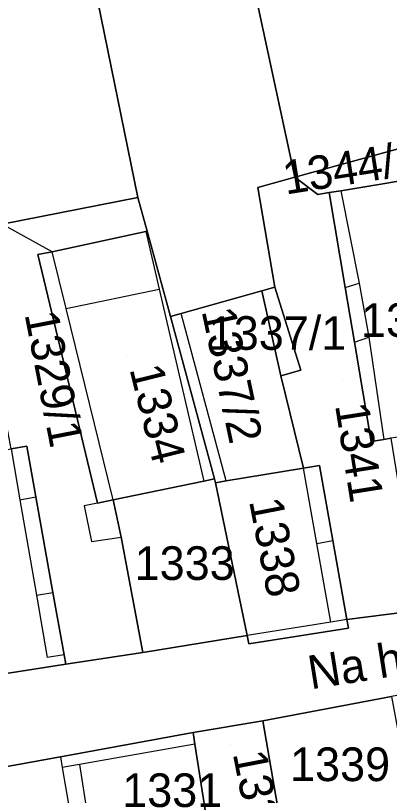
# Model space of a CAD drawing. Extents: x -263943 to -261149, y -1236934 to -1230686.
# Drawn here: x -263012.89 to -262990.66, y -1235315.1 to -1235268.74 of the extents above; entities that cross this region are included whole.
import ezdxf

# ---------------------------------------------------------------- set-up
doc = ezdxf.new("R2010")
doc.units = 0
for name, color, linetype in [('body_kn', 7, 'Continuous'), ('kladpar_druhypozemkov', 7, 'Continuous'), ('kladpar_hranice', 7, 'Continuous'), ('kladpar_parcelnecisla', 7, 'Continuous'), ('kladpar_plochy', 7, 'Continuous'), ('popisy', 7, 'Continuous'), ('zappar_hrandruhpozemk', 7, 'Continuous')]:
    doc.layers.add(name, color=color, linetype=linetype)

msp = doc.modelspace()

# ---------------------------------------------------------------- linework, layer by layer
at = {"layer": 'body_kn'}
for p, q in [((-262996.28, -1235278.35), (-262996.28, -1235278.35)), ((-262998.49, -1235278.95), (-262998.49, -1235278.95)), ((-262998.49, -1235278.95), (-262998.49, -1235278.95)), ((-262994.24, -1235279.26), (-262994.24, -1235279.26)), ((-262993.55, -1235279.15), (-262993.55, -1235279.15)), ((-263005.62, -1235279.55), (-263005.62, -1235279.55)), ((-262994.92, -1235279.37), (-262994.92, -1235279.37)), ((-263005.15, -1235281.58), (-263005.15, -1235281.58)), ((-263005.15, -1235281.58), (-263005.15, -1235281.58)), ((-263005.07, -1235281.56), (-263005.07, -1235281.56)), ((-263011.56, -1235282.95), (-263011.56, -1235282.95)), ((-263010.71, -1235282.78), (-263010.71, -1235282.78)), ((-263010.71, -1235282.78), (-263010.71, -1235282.78)), ((-262997.46, -1235284.89), (-262997.46, -1235284.89)), ((-262993.29, -1235284.91), (-262993.29, -1235284.91)), ((-262993.29, -1235284.91), (-262993.29, -1235284.91)), ((-262992.45, -1235284.65), (-262992.45, -1235284.65)), ((-263004.35, -1235285), (-263004.35, -1235285)), ((-263004.35, -1235285), (-263004.35, -1235285)), ((-262998.24, -1235285.11), (-262998.24, -1235285.11)), ((-263009.88, -1235286.16), (-263009.88, -1235286.16)), ((-263003.68, -1235286.63), (-263003.68, -1235286.63)), ((-263003.03, -1235286.45), (-263003.03, -1235286.45)), ((-262992.74, -1235288.16), (-262992.74, -1235288.16)), ((-262992.74, -1235288.16), (-262992.74, -1235288.16)), ((-262991.88, -1235287.86), (-262991.88, -1235287.86)), ((-262995.92, -1235289.81), (-262995.92, -1235289.81)), ((-262997.11, -1235290.15), (-262997.11, -1235290.15)), ((-262991.75, -1235294.07), (-262991.75, -1235294.07)), ((-262990.99, -1235293.95), (-262990.99, -1235293.95)), ((-263012.22, -1235294.33), (-263012.22, -1235294.33)), ((-262994.81, -1235295.49), (-262994.81, -1235295.49)), ((-262995.76, -1235295.65), (-262995.76, -1235295.65)), ((-263001.7, -1235296.41), (-263001.7, -1235296.41)), ((-263001.05, -1235296.27), (-263001.05, -1235296.27)), ((-263000.36, -1235296.4), (-263000.36, -1235296.4)), ((-263001, -1235296.51), (-263001, -1235296.51)), ((-263011.68, -1235297.35), (-263011.68, -1235297.35)), ((-263012.63, -1235297.53), (-263012.63, -1235297.53)), ((-263012.63, -1235297.53), (-263012.63, -1235297.53)), ((-263008.81, -1235297.88), (-263008.81, -1235297.88)), ((-263008.02, -1235297.72), (-263008.02, -1235297.72)), ((-263008.02, -1235297.72), (-263008.02, -1235297.72)), ((-263007.09, -1235297.53), (-263007.09, -1235297.53)), ((-263007.09, -1235297.53), (-263007.09, -1235297.53)), ((-263006.6, -1235299.74), (-263006.6, -1235299.74)), ((-263008.38, -1235300), (-263008.38, -1235300)), ((-262994.97, -1235300.12), (-262994.97, -1235300.12)), ((-262994.97, -1235300.12), (-262994.97, -1235300.12)), ((-262994.02, -1235299.94), (-262994.02, -1235299.94)), ((-263011.65, -1235303.19), (-263011.65, -1235303.19)), ((-263011.65, -1235303.19), (-263011.65, -1235303.19)), ((-263010.67, -1235303.03), (-263010.67, -1235303.03)), ((-262994.14, -1235304.8), (-262994.14, -1235304.8)), ((-262993.18, -1235304.65), (-262993.18, -1235304.65)), ((-262993.18, -1235304.65), (-262993.18, -1235304.65)), ((-262993.09, -1235305.16), (-262993.09, -1235305.16)), ((-262999.12, -1235305.59), (-262999.12, -1235305.59)), ((-262999.12, -1235305.59), (-262999.12, -1235305.59)), ((-262999.02, -1235306.09), (-262999.02, -1235306.09)), ((-263005.31, -1235306.61), (-263005.31, -1235306.61)), ((-263011.01, -1235306.9), (-263011.01, -1235306.9)), ((-263010, -1235306.74), (-263010, -1235306.74)), ((-263010, -1235306.74), (-263010, -1235306.74)), ((-263009.9, -1235307.29), (-263009.9, -1235307.29)), ((-262998.18, -1235310.67), (-262998.18, -1235310.67)), ((-262998.18, -1235310.67), (-262998.18, -1235310.67)), ((-263002.33, -1235311.36), (-263002.33, -1235311.36)), ((-263002.22, -1235312.05), (-263002.22, -1235312.05)), ((-263002.22, -1235312.05), (-263002.22, -1235312.05)), ((-263010.22, -1235312.81), (-263010.22, -1235312.81)), ((-263010.22, -1235312.81), (-263010.22, -1235312.81)), ((-263010.11, -1235313.45), (-263010.11, -1235313.45)), ((-263010.11, -1235313.45), (-263010.11, -1235313.45)), ((-263009.09, -1235313.27), (-263009.09, -1235313.27))]:
    msp.add_line(p, q, dxfattribs=at)
at = {"layer": 'kladpar_druhypozemkov'}
for p, q in [((-262997.49, -1235286.83), (-262997.49, -1235286.83)), ((-263006.3, -1235288.99), (-263006.3, -1235288.99)), ((-262993.47, -1235290.37), (-262993.47, -1235290.37)), ((-262998.76, -1235290.67), (-262998.76, -1235290.67)), ((-263003.25, -1235300.06), (-263003.25, -1235300.06)), ((-262996.63, -1235299.83), (-262996.63, -1235299.83)), ((-263000.1, -1235312.09), (-263000.1, -1235312.09)), ((-262993.86, -1235312.55), (-262993.86, -1235312.55)), ((-263003.99, -1235313.78), (-263003.99, -1235313.78))]:
    msp.add_line(p, q, dxfattribs=at)
at = {"layer": 'kladpar_hranice'}
for points in [[(-262988.92, -1235269.02), (-262987.6, -1235275.97), (-262996.28, -1235278.35), (-263006.03, -1235233.06), (-263011.48, -1235208.23), (-263006.63, -1235207.32), (-263004.01, -1235204.52), (-262997.46, -1235232.12), (-262988.92, -1235269.02)], [(-262998.49, -1235278.95), (-262997.46, -1235284.89), (-262998.24, -1235285.11), (-263003.03, -1235286.45), (-263003.68, -1235286.63), (-263005.07, -1235281.56), (-263005.62, -1235279.55), (-263014.94, -1235234), (-263020.1, -1235209.84), (-263011.48, -1235208.23), (-263006.03, -1235233.06), (-262996.28, -1235278.35), (-262998.49, -1235278.95)], [(-263022.5, -1235235.28), (-263027.25, -1235212.09), (-263020.1, -1235209.84), (-263014.94, -1235234), (-263005.62, -1235279.55), (-263013.69, -1235281.13), (-263022.5, -1235235.28)], [(-262987.6, -1235275.97), (-262987.2, -1235278.09), (-262987.7, -1235278.17), (-262987.73, -1235278.18), (-262993.55, -1235279.15), (-262994.24, -1235279.26), (-262994.92, -1235279.37), (-262996.28, -1235278.35), (-262987.6, -1235275.97)], [(-262990.99, -1235293.95), (-262990.57, -1235293.87), (-262989.02, -1235303.45), (-262988.6, -1235303.39), (-262988.51, -1235304.05), (-262993.18, -1235304.65), (-262994.02, -1235299.94), (-262994.81, -1235295.49), (-262995.76, -1235295.65), (-262997.11, -1235290.15), (-262995.92, -1235289.81), (-262997.46, -1235284.89), (-262998.49, -1235278.95), (-262996.28, -1235278.35), (-262994.92, -1235279.37), (-262994.24, -1235279.26), (-262993.29, -1235284.91), (-262992.74, -1235288.16), (-262991.75, -1235294.07), (-262990.99, -1235293.95)], [(-262987.73, -1235278.18), (-262987.7, -1235278.17), (-262987.2, -1235278.09), (-262986.88, -1235279.95), (-262986.09, -1235284.54), (-262985.3, -1235289.1), (-262984.64, -1235292.95), (-262985.12, -1235293.02), (-262989.98, -1235293.79), (-262990.57, -1235293.87), (-262990.99, -1235293.95), (-262991.75, -1235294.07), (-262992.74, -1235288.16), (-262993.29, -1235284.91), (-262994.24, -1235279.26), (-262993.55, -1235279.15), (-262987.73, -1235278.18)], [(-263010.71, -1235282.78), (-263011.56, -1235282.95), (-263008.02, -1235297.72), (-263007.09, -1235297.53), (-263006.6, -1235299.74), (-263005.31, -1235306.61), (-263009.9, -1235307.29), (-263010, -1235306.74), (-263010.67, -1235303.03), (-263011.68, -1235297.35), (-263012.22, -1235294.33), (-263013.15, -1235294.49), (-263014.36, -1235288.15), (-263015.63, -1235281.51), (-263013.69, -1235281.13), (-263005.62, -1235279.55), (-263005.07, -1235281.56), (-263005.15, -1235281.58), (-263010.71, -1235282.78)], [(-263001.05, -1235296.27), (-263001.7, -1235296.41), (-263007.09, -1235297.53), (-263008.02, -1235297.72), (-263011.56, -1235282.95), (-263010.71, -1235282.78), (-263005.15, -1235281.58), (-263005.07, -1235281.56), (-263003.68, -1235286.63), (-263001.05, -1235296.27)], [(-262995.92, -1235289.81), (-262997.11, -1235290.15), (-262998.24, -1235285.11), (-262997.46, -1235284.89), (-262995.92, -1235289.81)], [(-262998.24, -1235285.11), (-262997.11, -1235290.15), (-262995.76, -1235295.65), (-263000.36, -1235296.4), (-263001, -1235296.51), (-263001.05, -1235296.27), (-263003.68, -1235286.63), (-263003.03, -1235286.45), (-262998.24, -1235285.11)], [(-263010, -1235306.74), (-263009.9, -1235307.29), (-263017.02, -1235308.4), (-263018.49, -1235299.95), (-263019.25, -1235295.57), (-263013.15, -1235294.49), (-263012.22, -1235294.33), (-263011.68, -1235297.35), (-263010.67, -1235303.03), (-263010, -1235306.74)], [(-262993.18, -1235304.65), (-262993.09, -1235305.16), (-262999.02, -1235306.09), (-262999.12, -1235305.59), (-263001, -1235296.51), (-263000.36, -1235296.4), (-262995.76, -1235295.65), (-262994.81, -1235295.49), (-262994.02, -1235299.94), (-262993.18, -1235304.65)], [(-262999.12, -1235305.59), (-263005.31, -1235306.61), (-263006.6, -1235299.74), (-263007.09, -1235297.53), (-263001.7, -1235296.41), (-263001.05, -1235296.27), (-263001, -1235296.51), (-262999.12, -1235305.59)], [(-263052.49, -1235315.48), (-263052.49, -1235315.06), (-263045.54, -1235313.69), (-263045.45, -1235313.35), (-263043.25, -1235313.01), (-263040.53, -1235312.5), (-263034.25, -1235311.39), (-263027.21, -1235310.05), (-263023.73, -1235309.43), (-263017.02, -1235308.4), (-263009.9, -1235307.29), (-263005.31, -1235306.61), (-262999.12, -1235305.59), (-262999.02, -1235306.09), (-262993.09, -1235305.16), (-262993.18, -1235304.65), (-262988.51, -1235304.05), (-262982.91, -1235303.02), (-262976.04, -1235301.57), (-262973.41, -1235300.98), (-262966.03, -1235299.61), (-262957.29, -1235297.99)], [(-262967.78, -1235315.31), (-262969.84, -1235305.13), (-262974.16, -1235306.07), (-262977.22, -1235306.66), (-262981.97, -1235307.6), (-262990.54, -1235309.22), (-262998.18, -1235310.67), (-263002.33, -1235311.36), (-263010.22, -1235312.81), (-263015.49, -1235313.75), (-263024.4, -1235315.2)], [(-262998.18, -1235310.67), (-262990.54, -1235309.22), (-262989.17, -1235316.6), (-262996.89, -1235318.14), (-262998.18, -1235310.67)], [(-263002.22, -1235312.05), (-263002.33, -1235311.36), (-262998.18, -1235310.67), (-262996.89, -1235318.14), (-263001.13, -1235318.99), (-263002.22, -1235312.05)], [(-263008, -1235320.27), (-263008.93, -1235320.44), (-263013.86, -1235321.29), (-263015.49, -1235313.75), (-263010.22, -1235312.81), (-263002.33, -1235311.36), (-263002.22, -1235312.05), (-263001.13, -1235318.99), (-263008, -1235320.27)]]:
    msp.add_lwpolyline(points, dxfattribs=at)
at = {"layer": 'kladpar_plochy'}
for points in [[(-262988.92, -1235269.02), (-262987.6, -1235275.97), (-262996.28, -1235278.35), (-263006.03, -1235233.06), (-263011.48, -1235208.23), (-263006.63, -1235207.32), (-263004.01, -1235204.52), (-262997.46, -1235232.12)], [(-262998.49, -1235278.95), (-262997.46, -1235284.89), (-262998.24, -1235285.11), (-263003.03, -1235286.45), (-263003.68, -1235286.63), (-263005.07, -1235281.56), (-263005.62, -1235279.55), (-263014.94, -1235234), (-263020.1, -1235209.84), (-263011.48, -1235208.23), (-263006.03, -1235233.06), (-262996.28, -1235278.35)], [(-263022.5, -1235235.28), (-263027.25, -1235212.09), (-263020.1, -1235209.84), (-263014.94, -1235234), (-263005.62, -1235279.55), (-263013.69, -1235281.13)], [(-262987.6, -1235275.97), (-262987.2, -1235278.09), (-262987.7, -1235278.17), (-262987.73, -1235278.18), (-262993.55, -1235279.15), (-262994.24, -1235279.26), (-262994.92, -1235279.37), (-262996.28, -1235278.35)], [(-262990.99, -1235293.95), (-262990.57, -1235293.87), (-262989.02, -1235303.45), (-262988.6, -1235303.39), (-262988.51, -1235304.05), (-262993.18, -1235304.65), (-262994.02, -1235299.94), (-262994.81, -1235295.49), (-262995.76, -1235295.65), (-262997.11, -1235290.15), (-262995.92, -1235289.81), (-262997.46, -1235284.89), (-262998.49, -1235278.95), (-262996.28, -1235278.35), (-262994.92, -1235279.37), (-262994.24, -1235279.26), (-262993.29, -1235284.91), (-262992.74, -1235288.16), (-262991.75, -1235294.07)], [(-262987.73, -1235278.18), (-262987.7, -1235278.17), (-262987.2, -1235278.09), (-262986.88, -1235279.95), (-262986.09, -1235284.54), (-262985.3, -1235289.1), (-262984.64, -1235292.95), (-262985.12, -1235293.02), (-262989.98, -1235293.79), (-262990.57, -1235293.87), (-262990.99, -1235293.95), (-262991.75, -1235294.07), (-262992.74, -1235288.16), (-262993.29, -1235284.91), (-262994.24, -1235279.26), (-262993.55, -1235279.15)], [(-263010.71, -1235282.78), (-263011.56, -1235282.95), (-263008.02, -1235297.72), (-263007.09, -1235297.53), (-263006.6, -1235299.74), (-263005.31, -1235306.61), (-263009.9, -1235307.29), (-263010, -1235306.74), (-263010.67, -1235303.03), (-263011.68, -1235297.35), (-263012.22, -1235294.33), (-263013.15, -1235294.49), (-263014.36, -1235288.15), (-263015.63, -1235281.51), (-263013.69, -1235281.13), (-263005.62, -1235279.55), (-263005.07, -1235281.56), (-263005.15, -1235281.58)], [(-263001.05, -1235296.27), (-263001.7, -1235296.41), (-263007.09, -1235297.53), (-263008.02, -1235297.72), (-263011.56, -1235282.95), (-263010.71, -1235282.78), (-263005.15, -1235281.58), (-263005.07, -1235281.56), (-263003.68, -1235286.63)], [(-262995.92, -1235289.81), (-262997.11, -1235290.15), (-262998.24, -1235285.11), (-262997.46, -1235284.89)], [(-262998.24, -1235285.11), (-262997.11, -1235290.15), (-262995.76, -1235295.65), (-263000.36, -1235296.4), (-263001, -1235296.51), (-263001.05, -1235296.27), (-263003.68, -1235286.63), (-263003.03, -1235286.45)], [(-263010, -1235306.74), (-263009.9, -1235307.29), (-263017.02, -1235308.4), (-263018.49, -1235299.95), (-263019.25, -1235295.57), (-263013.15, -1235294.49), (-263012.22, -1235294.33), (-263011.68, -1235297.35), (-263010.67, -1235303.03)], [(-262993.18, -1235304.65), (-262993.09, -1235305.16), (-262999.02, -1235306.09), (-262999.12, -1235305.59), (-263001, -1235296.51), (-263000.36, -1235296.4), (-262995.76, -1235295.65), (-262994.81, -1235295.49), (-262994.02, -1235299.94)], [(-262999.12, -1235305.59), (-263005.31, -1235306.61), (-263006.6, -1235299.74), (-263007.09, -1235297.53), (-263001.7, -1235296.41), (-263001.05, -1235296.27), (-263001, -1235296.51)], [(-262998.18, -1235310.67), (-262990.54, -1235309.22), (-262989.17, -1235316.6), (-262996.89, -1235318.14)], [(-263002.22, -1235312.05), (-263002.33, -1235311.36), (-262998.18, -1235310.67), (-262996.89, -1235318.14), (-263001.13, -1235318.99)], [(-263008, -1235320.27), (-263008.93, -1235320.44), (-263013.86, -1235321.29), (-263015.49, -1235313.75), (-263010.22, -1235312.81), (-263002.33, -1235311.36), (-263002.22, -1235312.05), (-263001.13, -1235318.99)]]:
    msp.add_lwpolyline(points, close=True, dxfattribs=at)
for points in [[(-263052.49, -1235315.48), (-263052.49, -1235315.06), (-263045.54, -1235313.69), (-263045.45, -1235313.35), (-263043.25, -1235313.01), (-263040.53, -1235312.5), (-263034.25, -1235311.39), (-263027.21, -1235310.05), (-263023.73, -1235309.43), (-263017.02, -1235308.4), (-263009.9, -1235307.29), (-263005.31, -1235306.61), (-262999.12, -1235305.59), (-262999.02, -1235306.09), (-262993.09, -1235305.16), (-262993.18, -1235304.65), (-262988.51, -1235304.05), (-262982.91, -1235303.02), (-262976.04, -1235301.57), (-262973.41, -1235300.98), (-262966.03, -1235299.61), (-262957.29, -1235297.99)], [(-262967.78, -1235315.31), (-262969.84, -1235305.13), (-262974.16, -1235306.07), (-262977.22, -1235306.66), (-262981.97, -1235307.6), (-262990.54, -1235309.22), (-262998.18, -1235310.67), (-263002.33, -1235311.36), (-263010.22, -1235312.81), (-263015.49, -1235313.75), (-263024.4, -1235315.2)]]:
    msp.add_lwpolyline(points, dxfattribs=at)
at = {"layer": 'zappar_hrandruhpozemk'}
for p, q in [((-263010.71, -1235282.78), (-263013.69, -1235281.13)), ((-263005.15, -1235281.58), (-263004.35, -1235285)), ((-263009.88, -1235286.16), (-263010.71, -1235282.78)), ((-262993.29, -1235284.91), (-262992.45, -1235284.65)), ((-263009.88, -1235286.16), (-263004.35, -1235285)), ((-263004.35, -1235285), (-263001.7, -1235296.41)), ((-263007.09, -1235297.53), (-263009.88, -1235286.16)), ((-263000.36, -1235296.4), (-263003.03, -1235286.45)), ((-262992.74, -1235288.16), (-262991.88, -1235287.86)), ((-263012.63, -1235297.53), (-263011.68, -1235297.35)), ((-263008.02, -1235297.72), (-263008.81, -1235297.88)), ((-263008.81, -1235297.88), (-263008.38, -1235300)), ((-263008.38, -1235300), (-263006.6, -1235299.74)), ((-262994.97, -1235300.12), (-262994.02, -1235299.94)), ((-263011.65, -1235303.19), (-263010.67, -1235303.03)), ((-262994.14, -1235304.8), (-262999.12, -1235305.59)), ((-262993.18, -1235304.65), (-262994.14, -1235304.8)), ((-263010, -1235306.74), (-263011.01, -1235306.9)), ((-263002.22, -1235312.05), (-263009.09, -1235313.27)), ((-263010.22, -1235312.81), (-263010.11, -1235313.45)), ((-263009.09, -1235313.27), (-263010.11, -1235313.45)), ((-263010.11, -1235313.45), (-263008.93, -1235320.44)), ((-263009.09, -1235313.27), (-263008, -1235320.27))]:
    msp.add_line(p, q, dxfattribs=at)
for points in [[(-262993.55, -1235279.15), (-262992.45, -1235284.65), (-262991.88, -1235287.86), (-262990.99, -1235293.95)], [(-263013.15, -1235294.49), (-263012.63, -1235297.53), (-263011.65, -1235303.19), (-263011.01, -1235306.9)], [(-262994.14, -1235304.8), (-262994.97, -1235300.12), (-262995.76, -1235295.65)]]:
    msp.add_lwpolyline(points, dxfattribs=at)

# ---------------------------------------------------------------- texts
at = {"layer": 'kladpar_parcelnecisla'}
for s, rotation, p in [('1344/1', 9, (-262996.826, -1235279.384)), ('1337/2', 282, (-263001.832, -1235286.296)), ('1329/1', 281, (-263012.357, -1235286.488)), ('1334', 284, (-263006.123, -1235289.743)), ('1341', 279, (-262993.892, -1235291.902)), ('1338', 281, (-262999.01, -1235297.596)), ('1332', 281, (-262999.973, -1235312.614))]:
    msp.add_text(s, height=2, rotation=rotation, dxfattribs=at).set_placement(p)
for s, p in [('1343', (-262992.345, -1235287.84)), ('1337/1', (-263001.399, -1235288.61)), ('1333', (-263005.808, -1235302.29)), ('1339', (-262996.565, -1235314.25)), ('1331', (-263006.546, -1235315.79))]:
    msp.add_text(s, height=2, dxfattribs=at).set_placement(p)
at = {"layer": 'popisy'}
msp.add_text('Na hájiku', height=2, rotation=9, dxfattribs=at).set_placement((-262995.331, -1235308.8))

doc.saveas('drawing.dxf')
